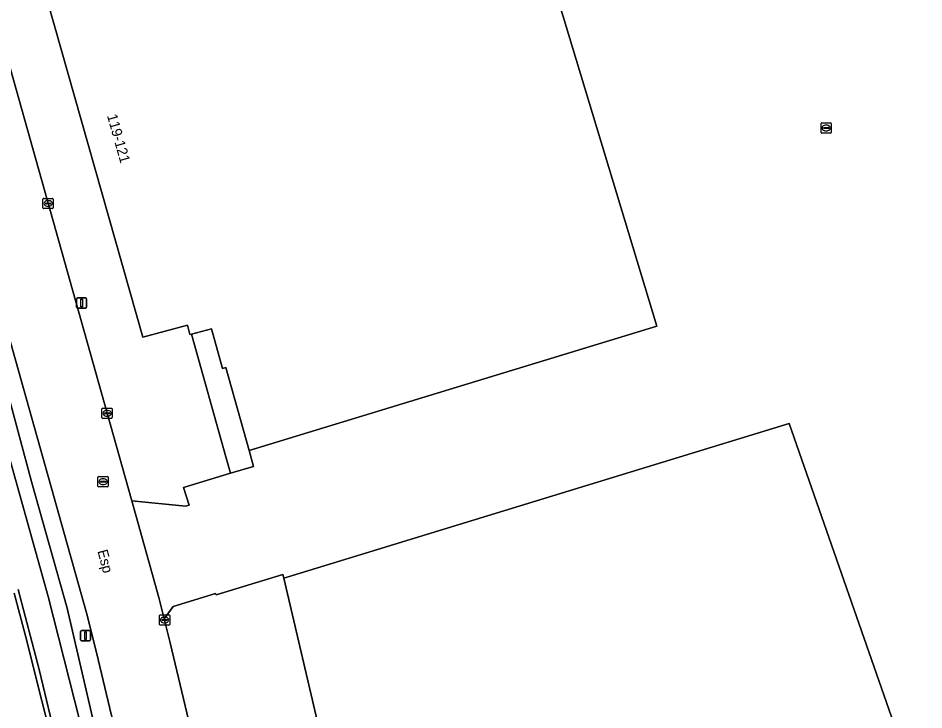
# Model space of a CAD drawing. Extents: x 161385 to 162589, y 388479 to 389756.
# Drawn here: x 162091.3 to 162179.6, y 388586.7 to 388654.2 of the extents above; entities that cross this region are included whole.
import ezdxf

# ---------------------------------------------------------------- set-up
doc = ezdxf.new("R2010")
doc.units = 0
for name, color, linetype in [('IMGEO_Berm_groen', 7, 'Continuous'), ('IMGEO_Erf', 7, 'Continuous'), ('IMGEO_Groenvoorziening', 7, 'Continuous'), ('IMGEO_Hek', 7, 'Continuous'), ('IMGEO_Kolk', 7, 'Continuous'), ('IMGEO_Lichtmast', 7, 'Continuous'), ('IMGEO_Oever', 7, 'Continuous'), ('IMGEO_Openbare_ruimte_label', 7, 'Continuous'), ('IMGEO_Pand', 7, 'Continuous'), ('IMGEO_Pand_nummerreeks', 7, 'Continuous'), ('IMGEO_Rijbaan_lokaal_gesloten', 7, 'Continuous'), ('IMGEO_Rioolput', 7, 'Continuous'), ('IMGEO_Voetpad_open', 7, 'Continuous'), ('IMGEO_Waterloop', 7, 'Continuous')]:
    doc.layers.add(name, color=color, linetype=linetype)

msp = doc.modelspace()

# ---------------------------------------------------------------- linework, layer by layer
at = {"layer": 'IMGEO_Berm_groen'}
msp.add_lwpolyline([(162096.721, 388575.574), (162093.641, 388587.622), (162092.044, 388593.958), (162090.954, 388598.121)], dxfattribs=at)
at = {"layer": 'IMGEO_Erf'}
msp.add_lwpolyline([(162139.153, 388671.976), (162153.607, 388624.128), (162113.846, 388612.028), (162114.281, 388610.473), (162112.044, 388609.797), (162107.454, 388608.41), (162107.996, 388606.674), (162107.655, 388606.58), (162102.413, 388607.109), (162105.066, 388597.686), (162105.574, 388595.608), (162106.439, 388596.797), (162110.575, 388598.065), (162110.66, 388597.955), (162117.152, 388599.924), (162117.232, 388599.583), (162166.514, 388614.639), (162179.646, 388577.025)], dxfattribs=at)
at = {"layer": 'IMGEO_Groenvoorziening'}
for points in [[(162088.882, 388655.201), (162100.008, 388615.648), (162102.413, 388607.109), (162107.655, 388606.58), (162107.996, 388606.674), (162107.454, 388608.41), (162112.044, 388609.797), (162111.595, 388611.394), (162108.227, 388623.359), (162108.092, 388623.322), (162107.862, 388624.252), (162103.487, 388623.052), (162093.532, 388658.245), (162100.298, 388660.149), (162098.261, 388666.846), (162119.516, 388673.292)], [(162088.998, 388622.455), (162092.675, 388608.868), (162096.108, 388596.653), (162100.062, 388579.696), (162104.069, 388563.876), (162108.262, 388546.31), (162110.149, 388538.023), (162111.758, 388531.777), (162111.819, 388531.422), (162113.114, 388532.985), (162098.978, 388592.317), (162098.001, 388596.208), (162081.745, 388653.938)], [(162124.805, 388536.795), (162115.306, 388577.305), (162122.082, 388578.894), (162117.232, 388599.583), (162117.152, 388599.924), (162110.66, 388597.955), (162110.575, 388598.065), (162106.439, 388596.797), (162105.574, 388595.608), (162106.147, 388593.262), (162110.381, 388575.536), (162114.984, 388556.229), (162119.589, 388536.79), (162120.01, 388535.051)]]:
    msp.add_lwpolyline(points, dxfattribs=at)
at = {"layer": 'IMGEO_Hek'}
msp.add_lwpolyline([(162117.152, 388599.924), (162110.66, 388597.955)], dxfattribs=at)
at = {"layer": 'IMGEO_Kolk'}
for p, q in [((162093.756, 388635.674), (162093.756, 388636.526)), ((162093.831, 388636.6), (162094.683, 388636.6)), ((162094.015, 388636.094), (162094.015, 388636.106)), ((162094.453, 388636.057), (162094.055, 388636.057)), ((162094.058, 388636.143), (162094.456, 388636.143)), ((162094.244, 388636.38), (162094.269, 388636.38)), ((162094.499, 388636.106), (162094.499, 388636.094)), ((162094.757, 388636.526), (162094.757, 388635.674)), ((162094.683, 388635.6), (162093.831, 388635.6)), ((162094.267, 388635.82), (162094.242, 388635.82)), ((162099.508, 388615.222), (162099.508, 388616.074)), ((162099.583, 388616.148), (162100.435, 388616.148)), ((162099.81, 388615.691), (162100.208, 388615.691)), ((162099.996, 388615.928), (162100.021, 388615.928)), ((162100.509, 388616.074), (162100.509, 388615.222)), ((162100.435, 388615.148), (162099.583, 388615.148)), ((162099.767, 388615.642), (162099.767, 388615.654)), ((162100.205, 388615.605), (162099.807, 388615.605)), ((162100.019, 388615.368), (162099.994, 388615.368)), ((162100.251, 388615.654), (162100.251, 388615.642)), ((162105.115, 388595.07), (162105.115, 388595.922)), ((162105.19, 388595.996), (162106.042, 388595.996)), ((162105.374, 388595.49), (162105.374, 388595.502)), ((162105.812, 388595.453), (162105.414, 388595.453)), ((162105.417, 388595.539), (162105.815, 388595.539)), ((162105.603, 388595.776), (162105.628, 388595.776)), ((162105.858, 388595.502), (162105.858, 388595.49)), ((162106.116, 388595.922), (162106.116, 388595.07)), ((162106.042, 388594.996), (162105.19, 388594.996)), ((162105.626, 388595.216), (162105.601, 388595.216))]:
    msp.add_line(p, q, dxfattribs=at)
for points in [[(162093.756, 388635.674), (162093.756, 388636.526)], [(162093.831, 388636.6), (162094.683, 388636.6)], [(162094.757, 388636.526), (162094.757, 388635.674)], [(162094.683, 388635.6), (162093.831, 388635.6)], [(162099.508, 388615.222), (162099.508, 388616.074)], [(162099.583, 388616.148), (162100.435, 388616.148)], [(162100.509, 388616.074), (162100.509, 388615.222)], [(162100.435, 388615.148), (162099.583, 388615.148)], [(162105.115, 388595.07), (162105.115, 388595.922)], [(162105.19, 388595.996), (162106.042, 388595.996)], [(162106.116, 388595.922), (162106.116, 388595.07)], [(162106.042, 388594.996), (162105.19, 388594.996)]]:
    msp.add_lwpolyline(points, dxfattribs=at)
for centre, radius, start, end in [((162093.833, 388636.524), 0.0765, 91.55205, 178.44795), ((162093.833, 388636.524), 0.0765, 91.55205, 178.44795), ((162094.055, 388636.103), 0.0403, 85.87752, 175.75265), ((162094.052, 388636.093), 0.0366, 178.93798, 274.71019), ((162094.456, 388636.1), 0.043, 264.86636, 352.45326), ((162094.46, 388636.105), 0.0386, 1.73085, 96.63898), ((162094.681, 388636.524), 0.0765, 1.55205, 88.44795), ((162094.681, 388636.524), 0.0765, 1.55205, 88.44795), ((162093.833, 388635.676), 0.0765, 181.55205, 268.44795), ((162093.833, 388635.676), 0.0765, 181.55205, 268.44795), ((162094.681, 388635.676), 0.0765, 271.55205, 358.44795), ((162094.681, 388635.676), 0.0765, 271.55205, 358.44795), ((162099.585, 388616.072), 0.0765, 91.55205, 178.44795), ((162099.585, 388616.072), 0.0765, 91.55205, 178.44795), ((162099.807, 388615.651), 0.0403, 85.87752, 175.75265), ((162100.212, 388615.653), 0.0386, 1.73085, 96.63898), ((162100.433, 388616.072), 0.0765, 1.55205, 88.44795), ((162100.433, 388616.072), 0.0765, 1.55205, 88.44795), ((162099.585, 388615.224), 0.0765, 181.55205, 268.44795), ((162099.585, 388615.224), 0.0765, 181.55205, 268.44795), ((162099.804, 388615.641), 0.0366, 178.93798, 274.71019), ((162100.208, 388615.648), 0.043, 264.86636, 352.45326), ((162100.433, 388615.224), 0.0765, 271.55205, 358.44795), ((162100.433, 388615.224), 0.0765, 271.55205, 358.44795), ((162105.192, 388595.92), 0.0765, 91.55205, 178.44795), ((162105.192, 388595.92), 0.0765, 91.55205, 178.44795), ((162105.414, 388595.499), 0.0403, 85.87752, 175.75265), ((162105.411, 388595.489), 0.0366, 178.93798, 274.71019), ((162105.815, 388595.496), 0.043, 264.86636, 352.45326), ((162105.819, 388595.501), 0.0386, 1.73085, 96.63898), ((162106.04, 388595.92), 0.0765, 1.55205, 88.44795), ((162106.04, 388595.92), 0.0765, 1.55205, 88.44795), ((162105.192, 388595.072), 0.0765, 181.55205, 268.44795), ((162105.192, 388595.072), 0.0765, 181.55205, 268.44795), ((162106.04, 388595.072), 0.0765, 271.55205, 358.44795), ((162106.04, 388595.072), 0.0765, 271.55205, 358.44795)]:
    msp.add_arc(centre, radius, start, end, dxfattribs=at)
for centre, major_axis, ratio, start_param, end_param in [((162094.243, 388636.1), (-0.387, 0.002), 0.722429, 4.712389, 7.853982), ((162094.268, 388636.1), (-0.39, 0.002), 0.717154, 1.570796, 4.712389), ((162099.995, 388615.648), (-0.387, 0.002), 0.722429, 4.712389, 7.853982), ((162100.02, 388615.648), (-0.39, 0.002), 0.717154, 1.570796, 4.712389), ((162105.602, 388595.496), (-0.387, 0.002), 0.722429, 4.712389, 7.853982), ((162105.627, 388595.496), (-0.39, 0.002), 0.717154, 1.570796, 4.712389)]:
    msp.add_ellipse(centre, major_axis=major_axis, ratio=ratio, start_param=start_param, end_param=end_param, dxfattribs=at)
at = {"layer": 'IMGEO_Lichtmast'}
for p, q in [((162097.026, 388625.997), (162097.026, 388626.797)), ((162097.026, 388626.797), (162097.026, 388625.997)), ((162097.126, 388626.897), (162097.916, 388626.897)), ((162097.916, 388626.897), (162097.126, 388626.897)), ((162098.016, 388626.797), (162098.016, 388625.997)), ((162098.016, 388625.997), (162098.016, 388626.797)), ((162097.916, 388625.897), (162097.126, 388625.897)), ((162097.126, 388625.897), (162097.916, 388625.897)), ((162097.411, 388593.564), (162097.411, 388594.364)), ((162097.411, 388594.364), (162097.411, 388593.564)), ((162097.511, 388594.464), (162098.301, 388594.464)), ((162098.301, 388594.464), (162097.511, 388594.464)), ((162098.401, 388594.364), (162098.401, 388593.564)), ((162098.401, 388593.564), (162098.401, 388594.364)), ((162098.301, 388593.464), (162097.511, 388593.464)), ((162097.511, 388593.464), (162098.301, 388593.464))]:
    msp.add_line(p, q, dxfattribs=at)
for points in [[(162097.446, 388626.772), (162097.596, 388626.772), (162097.596, 388626.022), (162097.446, 388626.022), (162097.446, 388626.772)], [(162097.831, 388594.339), (162097.981, 388594.339), (162097.981, 388593.589), (162097.831, 388593.589), (162097.831, 388594.339)]]:
    msp.add_lwpolyline(points, dxfattribs=at)
for centre, start, end in [((162097.126, 388626.797), 90, 180), ((162097.126, 388626.797), 90, 180), ((162097.916, 388626.797), 0, 90), ((162097.916, 388626.797), 360, 90), ((162097.126, 388625.997), 180, 270), ((162097.126, 388625.997), 180, 270), ((162097.916, 388625.997), 270, 0), ((162097.916, 388625.997), 270, 0), ((162097.511, 388594.364), 90, 180), ((162097.511, 388594.364), 90, 180), ((162098.301, 388594.364), 0, 90), ((162098.301, 388594.364), 360, 90), ((162097.511, 388593.564), 180, 270), ((162097.511, 388593.564), 180, 270), ((162098.301, 388593.564), 270, 0), ((162098.301, 388593.564), 270, 0)]:
    msp.add_arc(centre, 0.1, start, end, dxfattribs=at)
at = {"layer": 'IMGEO_Oever'}
for points in [[(162085.687, 388628.4), (162094.254, 388597.796), (162097.838, 388583.725)], [(162100.062, 388579.696), (162096.108, 388596.653), (162092.675, 388608.868), (162088.998, 388622.455)], [(162090.954, 388598.121), (162092.044, 388593.958), (162093.641, 388587.622), (162096.721, 388575.574)], [(162095.516, 388581.711), (162093.398, 388590.677), (162091.327, 388598.466)]]:
    msp.add_lwpolyline(points, dxfattribs=at)
at = {"layer": 'IMGEO_Pand'}
msp.add_lwpolyline([(162139.153, 388671.976), (162126.345, 388668.077), (162126.251, 388668.378), (162122.396, 388667.213), (162121.761, 388669.26), (162120.808, 388668.96), (162119.516, 388673.292), (162098.261, 388666.846), (162100.298, 388660.149), (162093.532, 388658.245), (162103.487, 388623.052), (162107.862, 388624.252), (162108.092, 388623.322), (162108.227, 388623.359), (162110.175, 388623.885), (162111.273, 388619.998), (162111.585, 388620.107), (162113.846, 388612.028), (162153.607, 388624.128)], close=True, dxfattribs=at)
msp.add_lwpolyline([(162133.381, 388531.67), (162132.074, 388537.422), (162131.778, 388538.547), (162135.47, 388539.74), (162138.46, 388540.79), (162142.05, 388542.051), (162144.059, 388542.756), (162148.243, 388544.225), (162172.374, 388552.698), (162172.773, 388552.843), (162167.708, 388574.1), (162179.646, 388577.025), (162166.514, 388614.639), (162117.232, 388599.583), (162122.082, 388578.894), (162115.306, 388577.305), (162124.805, 388536.795)], dxfattribs=at)
at = {"layer": 'IMGEO_Rijbaan_lokaal_gesloten'}
for points in [[(162114.984, 388556.229), (162110.381, 388575.536), (162106.147, 388593.262), (162105.574, 388595.608), (162105.066, 388597.686), (162102.413, 388607.109), (162100.008, 388615.648), (162088.882, 388655.201)], [(162081.745, 388653.938), (162098.001, 388596.208), (162098.978, 388592.317), (162113.114, 388532.985), (162113.771, 388531.323), (162114.574, 388529.726), (162115.517, 388528.207), (162116.591, 388526.778), (162117.789, 388525.452), (162119.101, 388524.237), (162120.515, 388523.144), (162122.022, 388522.183), (162123.609, 388521.359), (162125.263, 388520.681), (162126.97, 388520.153), (162128.718, 388519.78), (162130.493, 388519.564), (162132.28, 388519.508), (162134.064, 388519.612), (162135.832, 388519.875), (162134.528, 388526.905)]]:
    msp.add_lwpolyline(points, dxfattribs=at)
at = {"layer": 'IMGEO_Rioolput'}
for p, q in [((162169.695, 388643.954), (162170.547, 388643.954)), ((162169.62, 388643.028), (162169.62, 388643.88)), ((162169.879, 388643.448), (162169.879, 388643.46)), ((162170.317, 388643.411), (162169.919, 388643.411)), ((162169.922, 388643.497), (162170.32, 388643.497)), ((162170.131, 388643.174), (162170.106, 388643.174)), ((162170.108, 388643.734), (162170.133, 388643.734)), ((162170.363, 388643.46), (162170.363, 388643.448)), ((162170.621, 388643.88), (162170.621, 388643.028)), ((162170.547, 388642.954), (162169.695, 388642.954)), ((162099.12, 388608.552), (162099.12, 388609.404)), ((162099.195, 388609.478), (162100.047, 388609.478)), ((162099.379, 388608.972), (162099.379, 388608.984)), ((162099.817, 388608.935), (162099.419, 388608.935)), ((162099.422, 388609.021), (162099.82, 388609.021)), ((162099.631, 388608.698), (162099.606, 388608.698)), ((162099.608, 388609.258), (162099.633, 388609.258)), ((162099.863, 388608.984), (162099.863, 388608.972)), ((162100.121, 388609.404), (162100.121, 388608.552)), ((162100.047, 388608.478), (162099.195, 388608.478))]:
    msp.add_line(p, q, dxfattribs=at)
for points in [[(162169.695, 388643.954), (162170.547, 388643.954)], [(162169.62, 388643.028), (162169.62, 388643.88)], [(162170.621, 388643.88), (162170.621, 388643.028)], [(162170.547, 388642.954), (162169.695, 388642.954)], [(162099.12, 388608.552), (162099.12, 388609.404)], [(162099.195, 388609.478), (162100.047, 388609.478)], [(162100.121, 388609.404), (162100.121, 388608.552)], [(162100.047, 388608.478), (162099.195, 388608.478)]]:
    msp.add_lwpolyline(points, dxfattribs=at)
for centre, radius, start, end in [((162169.697, 388643.878), 0.0765, 91.55205, 178.44795), ((162169.697, 388643.878), 0.0765, 91.55205, 178.44795), ((162170.545, 388643.878), 0.0765, 1.55205, 88.44795), ((162170.545, 388643.878), 0.0765, 1.55205, 88.44795), ((162169.919, 388643.457), 0.0403, 85.87752, 175.75265), ((162169.916, 388643.447), 0.0366, 178.93798, 274.71019), ((162170.32, 388643.454), 0.043, 264.86636, 352.45326), ((162170.324, 388643.459), 0.0386, 1.73085, 96.63898), ((162169.697, 388643.03), 0.0765, 181.55205, 268.44795), ((162169.697, 388643.03), 0.0765, 181.55205, 268.44795), ((162170.545, 388643.03), 0.0765, 271.55205, 358.44795), ((162170.545, 388643.03), 0.0765, 271.55205, 358.44795), ((162099.197, 388609.402), 0.0765, 91.55205, 178.44795), ((162099.197, 388609.402), 0.0765, 91.55205, 178.44795), ((162099.419, 388608.981), 0.0403, 85.87752, 175.75265), ((162099.416, 388608.971), 0.0366, 178.93798, 274.71019), ((162099.82, 388608.978), 0.043, 264.86636, 352.45326), ((162099.824, 388608.983), 0.0386, 1.73085, 96.63898), ((162100.045, 388609.402), 0.0765, 1.55205, 88.44795), ((162100.045, 388609.402), 0.0765, 1.55205, 88.44795), ((162099.197, 388608.554), 0.0765, 181.55205, 268.44795), ((162099.197, 388608.554), 0.0765, 181.55205, 268.44795), ((162100.045, 388608.554), 0.0765, 271.55205, 358.44795), ((162100.045, 388608.554), 0.0765, 271.55205, 358.44795)]:
    msp.add_arc(centre, radius, start, end, dxfattribs=at)
for centre, major_axis, ratio, start_param, end_param in [((162170.107, 388643.454), (-0.387, 0.002), 0.722429, 4.712389, 7.853982), ((162170.132, 388643.454), (-0.39, 0.002), 0.717154, 1.570796, 4.712389), ((162099.607, 388608.978), (-0.387, 0.002), 0.722429, 4.712389, 7.853982), ((162099.632, 388608.978), (-0.39, 0.002), 0.717154, 1.570796, 4.712389)]:
    msp.add_ellipse(centre, major_axis=major_axis, ratio=ratio, start_param=start_param, end_param=end_param, dxfattribs=at)
at = {"layer": 'IMGEO_Voetpad_open'}
msp.add_lwpolyline([(162111.585, 388620.107), (162111.273, 388619.998), (162110.175, 388623.885), (162108.227, 388623.359), (162111.595, 388611.394), (162112.044, 388609.797), (162114.281, 388610.473), (162113.846, 388612.028)], close=True, dxfattribs=at)
at = {"layer": 'IMGEO_Waterloop'}
for points in [[(162097.838, 388583.725), (162094.254, 388597.796), (162085.687, 388628.4)], [(162091.327, 388598.466), (162093.398, 388590.677), (162095.516, 388581.711)]]:
    msp.add_lwpolyline(points, dxfattribs=at)

# ---------------------------------------------------------------- texts
at = {"layer": 'IMGEO_Openbare_ruimte_label'}
msp.add_text('Esp', height=1, rotation=284.66187, dxfattribs=at).set_placement((162099.066, 388602.218))
at = {"layer": 'IMGEO_Pand_nummerreeks'}
msp.add_text('119-121', height=1, rotation=285.79624, dxfattribs=at).set_placement((162099.991, 388644.669))

doc.saveas('drawing.dxf')
